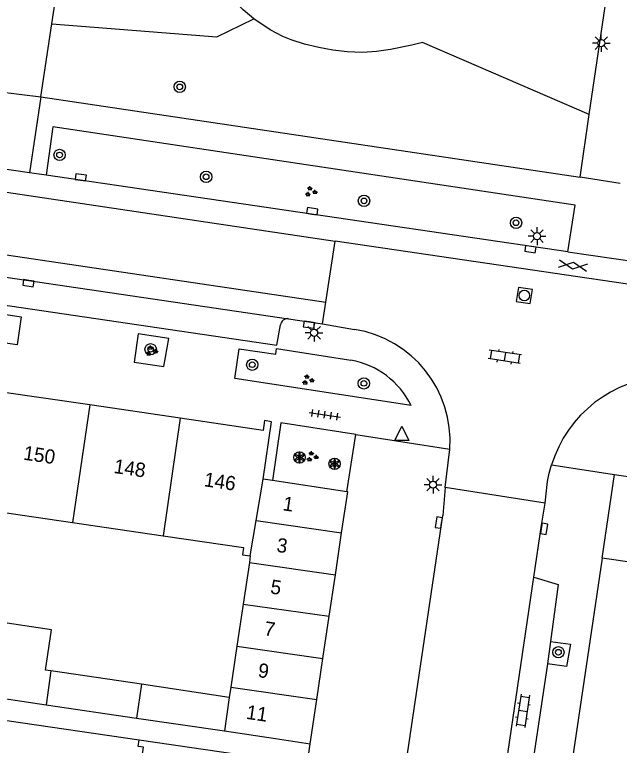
# Model space of a CAD drawing. Extents: x 132999 to 136000, y 398499 to 400501.
# Drawn here: x 134409.1 to 134451.7, y 399512.6 to 399564.2 of the extents above; entities that cross this region are included whole.
import ezdxf

# ---------------------------------------------------------------- set-up
doc = ezdxf.new("R2010")
doc.units = 0
for name, color, linetype in [('gg-afsc-erfafscheiding', 7, 'Continuous'), ('gg-anno-huisnummerreeks BGT', 7, 'Continuous'), ('gg-bbg-bijgebouw', 7, 'Continuous'), ('gg-bbg-gedigitaliseerde bebouwing', 7, 'Continuous'), ('gg-bbg-gedigitaliseerde bijgebouw', 7, 'Continuous'), ('gg-bbg-hoofdgebouw', 7, 'Continuous'), ('gg-bbg-tussenscheiding', 7, 'Continuous'), ('gg-knt-verharding', 7, 'Continuous'), ('gg-knt-verharding nz', 7, 'Continuous'), ('gt-grn-groengrens', 7, 'Continuous'), ('gt-grn-vlakafsluiter', 7, 'Continuous'), ('gt-grn-weggrens', 7, 'Continuous'), ('gt-symb-boom', 7, 'Continuous'), ('gt-symb-gesloten verharding', 7, 'Continuous'), ('gt-symb-groenvak', 7, 'Continuous'), ('gt-symb-klinker verharding', 7, 'Continuous'), ('gt-symb-kolk', 7, 'Continuous'), ('gt-symb-lichtmast', 7, 'Continuous'), ('gt-symb-rioolschacht', 7, 'Continuous'), ('gt-symb-solitaire heester', 7, 'Continuous'), ('gt-symb-tegel verharding', 7, 'Continuous'), ('gt-symb-waterafsluiter', 7, 'Continuous')]:
    doc.layers.add(name, color=color, linetype=linetype)

# ---------------------------------------------------------------- blocks, each defined once
blk = doc.blocks.new('gt0-KL1')
at = {"layer": 'gt-symb-klinker verharding'}
for p, q in [((-1.15, 0.3), (1.15, 0.3)), ((-1, -0.3), (-1, 0.3)), ((-0.5, 0.3), (-0.5, 0.45)), ((0, -0.3), (0, 0.3)), ((0.5, 0.3), (0.5, 0.45)), ((1, -0.3), (1, 0.3)), ((-1.15, -0.3), (1.15, -0.3)), ((-0.5, -0.45), (-0.5, -0.3)), ((0.5, -0.45), (0.5, -0.3))]:
    blk.add_line(p, q, dxfattribs=at)
blk = doc.blocks.new('gt0-BOOM')
at = {"layer": 'gt-symb-boom'}
for radius in [0.4, 0.2]:
    blk.add_circle((0, 0), radius, dxfattribs=at)
blk = doc.blocks.new('gt0-LMAST')
at = {"layer": 'gt-symb-lichtmast'}
for p, q in [((-0.005, 0.246), (-0.005, 0.621)), ((-0.182, 0.173), (-0.447, 0.438)), ((0.172, 0.173), (0.437, 0.438)), ((-0.255, -0.004), (-0.63, -0.004)), ((-0.182, -0.181), (-0.447, -0.446)), ((-0.005, -0.254), (-0.005, -0.629)), ((0.437, -0.446), (0.172, -0.181)), ((0.245, -0.004), (0.62, -0.004))]:
    blk.add_line(p, q, dxfattribs=at)
blk.add_circle((-0.005, -0.004), 0.25, dxfattribs=at)
blk = doc.blocks.new('gt0-WAFSL')
at = {"layer": 'gt-symb-waterafsluiter'}
for p, q in [((-0.5, -0.333), (0, 0.667)), ((0, 0.667), (0.5, -0.333)), ((0.5, -0.333), (-0.5, -0.333))]:
    blk.add_line(p, q, dxfattribs=at)
blk = doc.blocks.new('gt0-KOLK')
at = {"layer": 'gt-symb-kolk'}
blk.add_lwpolyline([(0, 0), (0.375, 0), (0.375, 0.4), (-0.375, 0.4), (-0.375, 0), (0, 0)], dxfattribs=at)
blk = doc.blocks.new('gt0-RS')
at = {"layer": 'gt-symb-rioolschacht'}
blk.add_lwpolyline([(-0.5, -0.5), (0.5, -0.5), (0.5, 0.5), (-0.5, 0.5)], close=True, dxfattribs=at)
blk.add_circle((0, 0), 0.375, dxfattribs=at)
blk = doc.blocks.new('gt0-GESVH1')
at = {"layer": 'gt-symb-gesloten verharding'}
for p, q in [((-0.992, -0.261), (0.008, 0.239)), ((0.008, -0.261), (-0.992, 0.239)), ((0.008, 0.239), (1.008, -0.261)), ((1.008, 0.239), (0.008, -0.261))]:
    blk.add_line(p, q, dxfattribs=at)
blk = doc.blocks.new('gt0-GRVAK')
at = {"layer": 'gt-symb-groenvak'}
for p, q in [((-0.11, 0.189), (-0.228, 0.24)), ((-0.182, 0.153), (0.088, 0.153)), ((-0.091, 0.211), (-0.156, 0.322)), ((-0.047, 0.214), (-0.047, 0.393)), ((-0.004, 0.211), (0.061, 0.322)), ((0.015, 0.189), (0.133, 0.24)), ((0.262, -0.052), (0.197, 0.059)), ((0.305, -0.049), (0.305, 0.13)), ((0.349, -0.052), (0.414, 0.059)), ((-0.245, -0.228), (-0.363, -0.177)), ((-0.318, -0.264), (-0.047, -0.264)), ((-0.226, -0.206), (-0.291, -0.095)), ((-0.183, -0.203), (-0.183, -0.024)), ((-0.139, -0.206), (-0.074, -0.095)), ((-0.12, -0.228), (-0.002, -0.177)), ((0.243, -0.074), (0.125, -0.023)), ((0.17, -0.11), (0.441, -0.11)), ((0.368, -0.074), (0.486, -0.023))]:
    blk.add_line(p, q, dxfattribs=at)
blk = doc.blocks.new('gt0-SH')
at = {"layer": 'gt-symb-solitaire heester'}
blk.add_circle((0, 0), 0.4, dxfattribs=at)
for centre, start, end in [((-0.346, 0.2), 270, 30), ((-0.346, -0.2), 330, 90), ((0, 0.4), 210, 330), ((0.346, 0.2), 150, 270), ((0.346, -0.2), 90, 210), ((0, -0.4), 30, 150)]:
    blk.add_arc(centre, 0.4, start, end, dxfattribs=at)
blk = doc.blocks.new('gt0-TEG1')
at = {"layer": 'gt-symb-tegel verharding'}
for p, q in [((-1.125, 0), (1.125, 0)), ((-0.9, -0.25), (-0.9, 0.25)), ((-0.45, -0.25), (-0.45, 0.25)), ((0, -0.25), (0, 0.25)), ((0.45, -0.25), (0.45, 0.25)), ((0.9, -0.25), (0.9, 0.25))]:
    blk.add_line(p, q, dxfattribs=at)

msp = doc.modelspace()

# ---------------------------------------------------------------- linework, layer by layer
at = {"layer": 'gg-afsc-erfafscheiding'}
msp.add_line((134408.514, 399514.394), (134417.84, 399513.03), dxfattribs=at)
at = {"layer": 'gg-bbg-bijgebouw'}
for p, q in [((134427.256, 399531.331), (134426.6, 399531.43)), ((134432.493, 399530.54), (134427.256, 399531.331)), ((134431.689, 399524.669), (134432.132, 399527.646)), ((134431.257, 399521.761), (134431.689, 399524.669)), ((134430.813, 399518.773), (134431.257, 399521.761)), ((134430.381, 399515.866), (134430.813, 399518.773)), ((134429.92, 399512.76), (134430.381, 399515.866)), ((134427.467, 399513.122), (134429.92, 399512.76))]:
    msp.add_line(p, q, dxfattribs=at)
msp.add_lwpolyline([(134432.132, 399527.646), (134432.56, 399530.53), (134432.493, 399530.54)], dxfattribs=at)
at = {"layer": 'gg-bbg-gedigitaliseerde bebouwing'}
for p, q in [((134406.769, 399529.308), (134413.149, 399528.373)), ((134413.149, 399528.373), (134419.53, 399527.437))]:
    msp.add_line(p, q, dxfattribs=at)
for points in [[(134419.53, 399527.437), (134425.21, 399526.605), (134425.135, 399526.097), (134425.688, 399526.015)], [(134417.348, 399507.069), (134418.156, 399512.514), (134417.772, 399512.571), (134417.84, 399513.03)]]:
    msp.add_lwpolyline(points, dxfattribs=at)
at = {"layer": 'gg-bbg-gedigitaliseerde bijgebouw'}
for p, q in [((134425.688, 399526.015), (134425.619, 399525.552)), ((134425.619, 399525.552), (134425.182, 399522.601)), ((134425.182, 399522.601), (134424.743, 399519.646)), ((134424.743, 399519.646), (134424.315, 399516.758)), ((134411.62, 399517.895), (134411.23, 399517.953)), ((134418, 399516.949), (134411.62, 399517.895)), ((134424.207, 399516.028), (134418, 399516.949)), ((134424.315, 399516.758), (134424.207, 399516.028)), ((134404.893, 399516.453), (134411.273, 399515.512)), ((134411.273, 399515.512), (134417.653, 399514.571)), ((134417.653, 399514.571), (134423.855, 399513.657)), ((134423.855, 399513.657), (134427.467, 399513.122))]:
    msp.add_line(p, q, dxfattribs=at)
msp.add_lwpolyline([(134411.23, 399517.953), (134411.651, 399520.795), (134407.562, 399521.401), (134407.141, 399518.559)], dxfattribs=at)
at = {"layer": 'gg-bbg-hoofdgebouw'}
for p, q in [((134414.359, 399536.662), (134407.979, 399537.601)), ((134420.739, 399535.723), (134414.359, 399536.662)), ((134417.84, 399513.03), (134427.21, 399511.66))]:
    msp.add_line(p, q, dxfattribs=at)
msp.add_lwpolyline([(134426.6, 399531.43), (134427.18, 399535.48), (134426.69, 399535.56), (134426.6, 399534.86), (134420.739, 399535.723)], dxfattribs=at)
at = {"layer": 'gg-bbg-tussenscheiding'}
for p, q in [((134414.359, 399536.662), (134413.149, 399528.373)), ((134420.739, 399535.723), (134419.53, 399527.437)), ((134426.106, 399528.501), (134426.6, 399531.43)), ((134425.688, 399526.015), (134426.106, 399528.501)), ((134426.106, 399528.501), (134432.132, 399527.646)), ((134425.619, 399525.552), (134431.689, 399524.669)), ((134425.182, 399522.601), (134431.257, 399521.761)), ((134424.743, 399519.646), (134430.813, 399518.773)), ((134411.62, 399517.895), (134411.273, 399515.512)), ((134418, 399516.949), (134417.653, 399514.571)), ((134424.315, 399516.758), (134430.381, 399515.866)), ((134424.207, 399516.028), (134423.855, 399513.657))]:
    msp.add_line(p, q, dxfattribs=at)
at = {"layer": 'gg-knt-verharding'}
for p, q in [((134449.597, 399557.161), (134451.66, 399571.28)), ((134411.688, 399563.557), (134412.783, 399570.794)), ((134410.91, 399558.42), (134411.688, 399563.557)), ((134405.37, 399559.09), (134410.91, 399558.42)), ((134410.91, 399558.42), (134448.95, 399552.73)), ((134448.95, 399552.73), (134449.597, 399557.161)), ((134410.111, 399553.047), (134404.591, 399553.851)), ((134411.28, 399552.877), (134410.111, 399553.047)), ((134448.094, 399547.478), (134411.28, 399552.877)), ((134431.024, 399543.925), (134431.668, 399548.212)), ((134457.391, 399544.446), (134431.668, 399548.212)), ((134448.094, 399547.478), (134456.118, 399546.307)), ((134430.791, 399542.378), (134431.024, 399543.925)), ((134428.383, 399542.753), (134430.791, 399542.378)), ((134430.791, 399542.378), (134433.043, 399541.999)), ((134432.493, 399530.54), (134433.136, 399534.576)), ((134439.442, 399530.843), (134439.758, 399533.542)), ((134450.517, 399525.852), (134451.39, 399531.75)), ((134451.39, 399531.75), (134459.97, 399530.48)), ((134439.442, 399530.843), (134439.26, 399528.865)), ((134446.48, 399529.727), (134439.442, 399530.843)), ((134446.242, 399528.172), (134446.48, 399529.727)), ((134436.323, 399509.025), (134439.26, 399528.865)), ((134445.697, 399524.501), (134446.242, 399528.172)), ((134450.517, 399525.852), (134441.21, 399462.99)), ((134436.756, 399464.189), (134445.697, 399524.501)), ((134446.862, 399519.97), (134446.65, 399518.389)), ((134446.65, 399518.389), (134445.646, 399511.635))]:
    msp.add_line(p, q, dxfattribs=at)
for points in [[(134448.094, 399547.478), (134448.609, 399550.77), (134411.748, 399556.302), (134411.28, 399552.877)], [(134389.071, 399548.56), (134395.813, 399547.552), (134428.383, 399542.753)], [(134389.44, 399547.995), (134389.225, 399546.518), (134427.562, 399540.875), (134427.817, 399542.319)], [(134407.099, 399541.21), (134407.372, 399543.203), (134409.528, 399542.885), (134409.247, 399540.905), (134407.099, 399541.21)], [(134417.785, 399541.672), (134417.498, 399539.679), (134419.594, 399539.374), (134419.937, 399541.36), (134417.785, 399541.672)], [(134437.034, 399536.632), (134424.6, 399538.533), (134424.909, 399540.627), (134427.479, 399540.243), (134427.539, 399540.64), (134432.78, 399539.83)], [(134433.136, 399534.576), (134427.83, 399535.392), (134427.256, 399531.331)], [(134446.48, 399529.727), (134446.656, 399531.267), (134446.775, 399531.853), (134446.932, 399532.428)], [(134445.697, 399524.501), (134447.401, 399523.993), (134446.862, 399519.97)], [(134446.862, 399519.97), (134448.277, 399519.78), (134448.002, 399518.208), (134446.65, 399518.389)]]:
    msp.add_lwpolyline(points, dxfattribs=at)
for centre, radius, start, end in [((134428.321, 399542.248), 0.508, 82.9451, 172.0158), ((134431.803, 399534.12), 7.976, 355.8466, 81.0537), ((134431.705, 399533.971), 5.957, 26.5322, 79.5988), ((134455.453, 399529.784), 8.922, 92.8939, 162.7636)]:
    msp.add_arc(centre, radius, start, end, dxfattribs=at)
at = {"layer": 'gg-knt-verharding nz'}
for p, q in [((134362.606, 399558.527), (134431.668, 399548.212)), ((134361.921, 399554.13), (134431.024, 399543.925))]:
    msp.add_line(p, q, dxfattribs=at)
at = {"layer": 'gt-grn-groengrens'}
for points in [[(134425.943, 399563.912), (134425.174, 399564.559), (134424.481, 399565.283), (134424.163, 399565.689), (134423.644, 399566.548), (134423.281, 399567.485), (134423.108, 399568.509), (134423.122, 399569.245), (134423.315, 399570.225), (134424.058, 399572.655), (134424.411, 399573.597), (134424.693, 399574.553), (134424.788, 399575.575), (134424.747, 399576.362), (134424.584, 399577.359), (134424.399, 399577.893), (134423.882, 399578.745), (134422.423, 399580.602)], [(134411.688, 399563.557), (134423.324, 399562.642), (134425.943, 399563.912)], [(134449.597, 399557.161), (134437.835, 399562.235), (134437.081, 399562.048), (134435.578, 399561.761), (134434.587, 399561.618), (134433.594, 399561.548), (134432.509, 399561.58), (134431.514, 399561.699), (134430.525, 399561.883), (134429.515, 399562.129), (134428.562, 399562.436), (134427.97, 399562.678), (134427.084, 399563.14), (134425.943, 399563.912)]]:
    msp.add_lwpolyline(points, dxfattribs=at)
at = {"layer": 'gt-grn-vlakafsluiter'}
msp.add_line((134455.31, 399525.14), (134450.517, 399525.852), dxfattribs=at)
at = {"layer": 'gt-grn-weggrens'}
for p, q in [((134410.91, 399558.42), (134410.111, 399553.047)), ((134451.79, 399552.29), (134448.95, 399552.73)), ((134433.136, 399534.576), (134439.758, 399533.542)), ((134446.932, 399532.428), (134451.39, 399531.75)), ((134429.692, 399511.223), (134429.92, 399512.76))]:
    msp.add_line(p, q, dxfattribs=at)

# ---------------------------------------------------------------- block references
at = {"layer": 'gt-symb-boom'}
for p in [(134420.709, 399559.115), (134412.23, 399554.307), (134422.571, 399552.765), (134433.708, 399551.068), (134444.435, 399549.518), (134418.657, 399540.593), (134425.823, 399539.505), (134433.699, 399538.187), (134447.425, 399519.213)]:
    msp.add_blockref('gt0-BOOM', p, dxfattribs=at)
at = {"layer": 'gt-symb-gesloten verharding', "rotation": -8.45426172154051}
msp.add_blockref('gt0-GESVH1', (134448.446, 399546.506), dxfattribs=at)
at = {"layer": 'gt-symb-groenvak'}
for p in [(134429.942, 399551.72), (134418.696, 399540.475), (134429.737, 399538.43), (134430.044, 399533.012)]:
    msp.add_blockref('gt0-GRVAK', p, dxfattribs=at)
at = {"layer": 'gt-symb-klinker verharding'}
for p, rotation in [((134443.641, 399540.066), 171.43241009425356), ((134444.919, 399515.083), -98.45426172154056)]:
    msp.add_blockref('gt0-KL1', p, dxfattribs=dict(at, rotation=rotation))
at = {"layer": 'gt-symb-kolk'}
for p, rotation in [((134413.7, 399552.528), -8.340866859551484), ((134430.029, 399550.137), -8.680850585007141), ((134445.474, 399547.856), 171.780790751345), ((134410.062, 399545.459), 171.65913314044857), ((134429.858, 399542.528), 171.31914941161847), ((134439.182, 399528.331), 81.4890657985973), ((134446.217, 399527.954), -99.61302586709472)]:
    msp.add_blockref('gt0-KOLK', p, dxfattribs=dict(at, rotation=rotation))
at = {"layer": 'gt-symb-lichtmast'}
for p in [(134450.452, 399562.203), (134445.92, 399548.581), (134430.194, 399541.761), (134438.583, 399531.041)]:
    msp.add_blockref('gt0-LMAST', p, dxfattribs=at)
at = {"layer": 'gt-symb-rioolschacht', "rotation": 81.43241009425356}
msp.add_blockref('gt0-RS', (134445.019, 399544.385), dxfattribs=at)
at = {"layer": 'gt-symb-solitaire heester'}
for p in [(134429.157, 399532.959), (134431.635, 399532.509)]:
    msp.add_blockref('gt0-SH', p, dxfattribs=at)
at = {"layer": 'gt-symb-tegel verharding', "rotation": -8.397572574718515}
msp.add_blockref('gt0-TEG1', (134430.943, 399535.976), dxfattribs=at)
at = {"layer": 'gt-symb-waterafsluiter'}
msp.add_blockref('gt0-WAFSL', (134436.378, 399534.489), dxfattribs=at)

# ---------------------------------------------------------------- texts
at = {"layer": 'gg-anno-huisnummerreeks BGT'}
for s, rotation, p in [('150', 351.6, (134409.634, 399532.809)), ('148', 351.6, (134416.014, 399531.87)), ('146', 351.6, (134422.374, 399530.934)), ('1', 351.6, (134427.932, 399529.237)), ('3', 351.5, (134427.496, 399526.308)), ('5', 351.6, (134427.059, 399523.365)), ('7', 351.5, (134426.62, 399520.417)), ('9', 351.5, (134426.182, 399517.469)), ('11', 351.6, (134425.352, 399514.518))]:
    msp.add_text(s, height=1, rotation=rotation, dxfattribs=at).set_placement(p)

doc.saveas('drawing.dxf')
